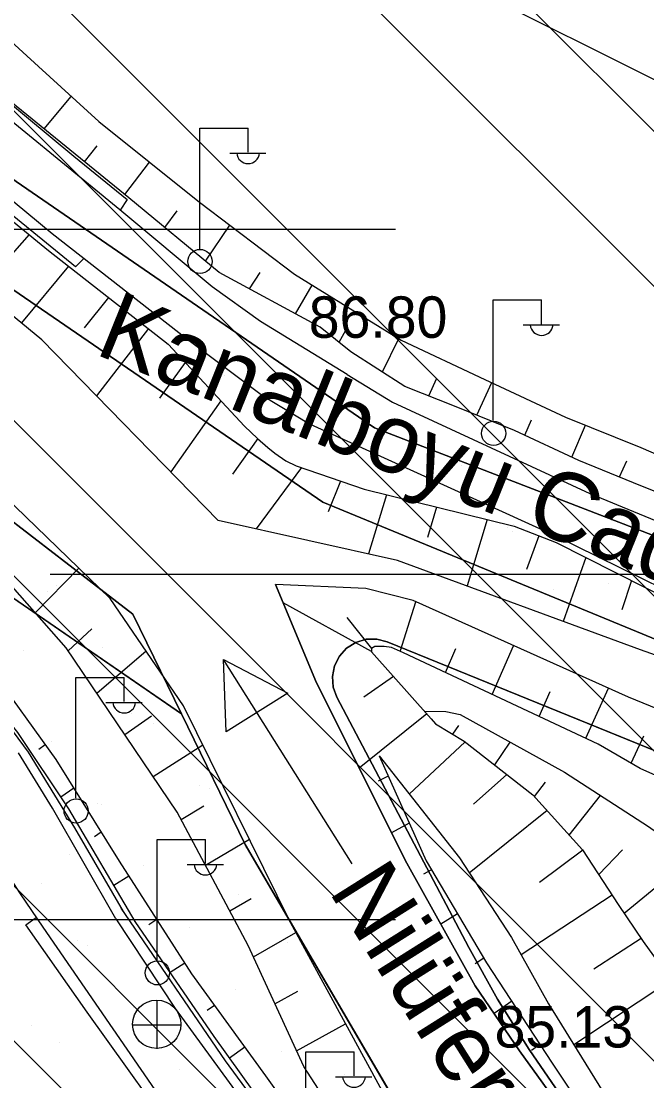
# Model space of a CAD drawing. Extents: x 417995 to 421451, y 4454518 to 4458015.
# Drawn here: x 421128.2 to 421218.8, y 4456783.5 to 4456937 of the extents above; entities that cross this region are included whole.
import ezdxf

# ---------------------------------------------------------------- set-up
doc = ezdxf.new("R2010")
doc.units = 0
for name, color, linetype in [('ADAKENARI', 7, 'Continuous'), ('Default', 7, 'Continuous'), ('Hid_Dere_Sulu_Yat_Gen', 7, 'Continuous'), ('PL_AYA_BOLGE_PARKI', 7, 'Continuous'), ('PL_AYA_PARK_DINLENME', 7, 'Continuous'), ('PL_KA_TARIM_ALANI', 7, 'Continuous'), ('PL_TA_K_DERE', 7, 'Continuous'), ('S_Elektrik_Diregi', 7, 'Continuous'), ('S_Istikamet_Oku', 7, 'Continuous'), ('S_Rogar_Kapagi', 7, 'Continuous'), ('Sev_Sevalti', 7, 'Continuous'), ('Sev_Sevustu', 7, 'Continuous'), ('Sev_Tarama', 7, 'Continuous'), ('SN_TASKIN', 7, 'Continuous'), ('SN_TR_SIVILASMA', 7, 'Continuous'), ('SN_TR_TASKIN', 7, 'Continuous'), ('TR_PARKALANI', 7, 'Continuous'), ('Y_Cadde_Yol', 7, 'Continuous'), ('Y_Cay_Dere', 7, 'Continuous'), ('Y_Kot_Noktasi', 7, 'Continuous'), ('Yol_Kaldirim_kenari_bordurtasi', 7, 'Continuous'), ('Yol_Sose', 7, 'Continuous')]:
    doc.layers.add(name, color=color, linetype=linetype)

# ---------------------------------------------------------------- blocks, each defined once
blk = doc.blocks.new('POINT_DISPLAY')
at = {"layer": 'Default'}
blk.add_line((0, 0), (0, 0), dxfattribs=at)

msp = doc.modelspace()

# ---------------------------------------------------------------- linework, layer by layer
at = {"layer": 'ADAKENARI'}
for p, q in [((420914.39, 4457044.09), (421171.91, 4456867.37)), ((420910.15, 4457002.67), (421151.42, 4456836.67)), ((421144.37, 4456851.12), (421020.78, 4456946.46)), ((421087.91, 4456941.06), (421179.38, 4456878.12)), ((421179.38, 4456878.12), (421285.57, 4456837.09)), ((421171.91, 4456867.37), (421285.4, 4456820.57)), ((421151.42, 4456836.67), (421144.37, 4456851.12)), ((421176.68, 4456847.03), (421175.36, 4456846.19)), ((421178.18, 4456847.48), (421176.68, 4456847.03)), ((421179.74, 4456847.51), (421178.18, 4456847.48)), ((421181.25, 4456847.12), (421179.74, 4456847.51)), ((421285.24, 4456804.82), (421181.25, 4456847.12)), ((421175.36, 4456846.19), (421174.31, 4456845.04)), ((421174.31, 4456845.04), (421173.61, 4456843.64)), ((421173.61, 4456843.64), (421173.31, 4456842.11)), ((421173.31, 4456842.11), (421173.43, 4456840.55)), ((421173.43, 4456840.55), (421173.96, 4456839.08)), ((421173.96, 4456839.08), (421193.04, 4456802.84)), ((421160.65, 4456817.75), (421151.42, 4456836.67)), ((421189.87, 4456767.74), (421160.65, 4456817.75)), ((421193.04, 4456802.84), (421197.23, 4456795.33)), ((421197.23, 4456795.33), (421201.78, 4456788.03)), ((421201.78, 4456788.03), (421206.67, 4456780.95))]:
    msp.add_line(p, q, dxfattribs=at)
at = {"layer": 'Hid_Dere_Sulu_Yat_Gen'}
for points in [[(421167.24, 4456806.43), (421151.75, 4456837.84), (421141.09, 4456853.41), (421105.91, 4456887.43), (421070.85, 4456910.57)], [(421156.76, 4456864.68), (421131.2, 4456890.89), (421111.53, 4456907.04)], [(421217.94, 4456845.95), (421182.75, 4456858.9), (421156.76, 4456864.68)], [(421184.08, 4456815.05), (421171.01, 4456841.15), (421165.07, 4456855.44)], [(421216.18, 4456839.09), (421184.98, 4456853.08), (421178.14, 4456854.82), (421165.07, 4456855.44)], [(421285.37, 4456817.4), (421268.16, 4456824.97), (421241.82, 4456836.26), (421228.43, 4456842.22), (421217.94, 4456845.95)], [(421285.29, 4456809.93), (421272.07, 4456815.33), (421247.22, 4456826.37), (421216.18, 4456839.09)], [(421284.27, 4456711.67), (421270.13, 4456721.8), (421262.99, 4456725.89), (421247.78, 4456741.35), (421234.53, 4456752.13), (421224.93, 4456758.84), (421223.96, 4456759.08), (421223.19, 4456759.17), (421222.1, 4456760.09), (421211.16, 4456772.91), (421200.4, 4456787.84), (421194, 4456797.29), (421184.08, 4456815.05)], [(421284, 4456685.74), (421276.33, 4456692.49), (421245.28, 4456712.53), (421224.54, 4456721.77), (421212.26, 4456734.15), (421193.52, 4456758.21), (421167.24, 4456806.43)]]:
    msp.add_lwpolyline(points, dxfattribs=at)
at = {"layer": 'PL_AYA_BOLGE_PARKI'}
msp.add_lwpolyline([(421283.96, 4456682.26), (421226.26, 4456726.49), (421220.87, 4456730.83), (421215.7, 4456735.43), (421210.76, 4456740.27), (421206.06, 4456745.34), (421201.61, 4456750.64), (421197.42, 4456756.15), (421193.51, 4456761.85), (421189.87, 4456767.74), (421160.65, 4456817.75), (421151.42, 4456836.67), (421082.65, 4456883.98), (421111.56, 4456846.79), (421087.01, 4456805.84), (420984.38, 4456839.22), (420959.97, 4456579.21), (420809.99, 4456617.84)], dxfattribs=at)
at = {"layer": 'PL_AYA_PARK_DINLENME'}
for points in [[(420630.95, 4456928.5), (420804.7, 4457044.74), (420809.9, 4457047.99), (420815.29, 4457050.9), (420820.85, 4457053.47), (420826.56, 4457055.69), (420832.4, 4457057.54), (420838.35, 4457059.03), (420844.38, 4457060.14), (420850.46, 4457060.87), (420856.58, 4457061.22), (420862.71, 4457061.18), (420868.82, 4457060.76), (420874.9, 4457059.96), (420880.91, 4457058.78), (420886.84, 4457057.22), (420892.66, 4457055.3), (420898.35, 4457053.01), (420903.88, 4457050.38), (420909.23, 4457047.4), (420914.39, 4457044.09), (421171.91, 4456867.37), (421285.4, 4456820.57)], [(421285.57, 4456837.09), (421179.38, 4456878.12), (421087.91, 4456941.06), (421082.79, 4456944.58), (420938.5, 4457043.86)], [(421020.78, 4456946.46), (421144.37, 4456851.12), (421151.42, 4456836.67), (420910.15, 4457002.67)]]:
    msp.add_lwpolyline(points, dxfattribs=at)
at = {"layer": 'PL_KA_TARIM_ALANI'}
for points in [[(421290.4, 4457299.88), (421285.71, 4457301.56), (421276.69, 4457300.71), (421082.81, 4457186.72), (421168.99, 4457042.41), (421087.91, 4456941.06), (421179.38, 4456878.12), (421285.57, 4456837.09)], [(421285.24, 4456804.82), (421181.25, 4456847.12), (421179.74, 4456847.51), (421178.18, 4456847.48), (421176.68, 4456847.03), (421175.36, 4456846.19), (421174.31, 4456845.04), (421173.61, 4456843.64), (421173.31, 4456842.11), (421173.43, 4456840.55), (421173.96, 4456839.08), (421193.04, 4456802.84), (421197.23, 4456795.33), (421201.78, 4456788.03), (421206.67, 4456780.95), (421211.91, 4456774.13), (421217.47, 4456767.56), (421223.34, 4456761.28), (421229.51, 4456755.28), (421235.96, 4456749.6), (421242.69, 4456744.23), (421284.28, 4456712.63)]]:
    msp.add_lwpolyline(points, dxfattribs=at)
at = {"layer": 'PL_TA_K_DERE'}
for points in [[(421285.4, 4456820.57), (421171.91, 4456867.37), (420914.39, 4457044.09), (420909.23, 4457047.4), (420903.88, 4457050.38), (420898.35, 4457053.01), (420892.66, 4457055.3), (420886.84, 4457057.22), (420880.91, 4457058.78), (420874.9, 4457059.96), (420868.82, 4457060.76), (420862.71, 4457061.18), (420856.58, 4457061.22), (420850.46, 4457060.87), (420844.38, 4457060.14), (420838.35, 4457059.03), (420832.4, 4457057.54), (420826.56, 4457055.69), (420820.85, 4457053.47), (420815.29, 4457050.9), (420809.9, 4457047.99), (420804.7, 4457044.74), (420630.95, 4456928.5)], [(421020.78, 4456946.46), (421144.37, 4456851.12), (421151.42, 4456836.67), (421160.65, 4456817.75), (421189.87, 4456767.74)], [(421284.28, 4456712.63), (421242.69, 4456744.23), (421235.96, 4456749.6), (421229.51, 4456755.28), (421223.34, 4456761.28), (421217.47, 4456767.56), (421211.91, 4456774.13), (421206.67, 4456780.95), (421201.78, 4456788.03), (421197.23, 4456795.33), (421193.04, 4456802.84), (421173.96, 4456839.08), (421173.43, 4456840.55), (421173.31, 4456842.11), (421173.61, 4456843.64), (421174.31, 4456845.04), (421175.36, 4456846.19), (421176.68, 4456847.03), (421178.18, 4456847.48), (421179.74, 4456847.51), (421181.25, 4456847.12), (421285.24, 4456804.82)]]:
    msp.add_lwpolyline(points, dxfattribs=at)
at = {"layer": 'S_Elektrik_Diregi'}
for p, q in [((421154.09, 4456904.05), (421154.09, 4456921.55)), ((421154.09, 4456921.55), (421161.09, 4456921.55)), ((421161.09, 4456918.05), (421161.09, 4456921.55)), ((421158.43, 4456917.91), (421163.68, 4456917.91)), ((421196.61, 4456879.16), (421196.61, 4456896.66)), ((421196.61, 4456896.66), (421203.61, 4456896.66)), ((421203.61, 4456893.16), (421203.61, 4456896.66)), ((421200.95, 4456893.02), (421206.2, 4456893.02)), ((421136.14, 4456824.45), (421136.14, 4456841.95)), ((421136.14, 4456841.95), (421143.14, 4456841.95)), ((421143.14, 4456838.45), (421143.14, 4456841.95)), ((421140.48, 4456838.31), (421145.73, 4456838.31)), ((421147.91, 4456800.99), (421147.91, 4456818.49)), ((421147.91, 4456818.49), (421154.91, 4456818.49)), ((421154.91, 4456814.99), (421154.91, 4456818.49)), ((421152.25, 4456814.85), (421157.5, 4456814.85)), ((421169.43, 4456770.21), (421169.43, 4456787.71)), ((421169.43, 4456787.71), (421176.43, 4456787.71)), ((421176.43, 4456784.21), (421176.43, 4456787.71)), ((421173.77, 4456784.07), (421179.02, 4456784.07))]:
    msp.add_line(p, q, dxfattribs=at)
for centre in [(421154.12, 4456902.22), (421196.65, 4456877.32), (421136.18, 4456822.61), (421147.95, 4456799.15)]:
    msp.add_circle(centre, 1.75, dxfattribs=at)
for centre in [(421161.09, 4456918.06), (421203.61, 4456893.17), (421143.14, 4456838.46), (421154.91, 4456815), (421176.43, 4456784.23)]:
    msp.add_arc(centre, 1.66, 184.8384, 355.1464, dxfattribs=at)
at = {"layer": 'S_Istikamet_Oku'}
for p, q in [((421176.17, 4456814.94), (421157.52, 4456844.56)), ((421157.93, 4456834.06), (421157.52, 4456844.56)), ((421157.52, 4456844.56), (421166.83, 4456839.66)), ((421166.83, 4456839.66), (421157.93, 4456834.06)), ((421166.61, 4456839.77), (421166.61, 4456839.77)), ((421166.61, 4456839.77), (421166.61, 4456839.77))]:
    msp.add_line(p, q, dxfattribs=at)
at = {"layer": 'S_Rogar_Kapagi'}
for p, q in [((421147.91, 4456788.16), (421147.91, 4456795.16)), ((421144.34, 4456791.62), (421151.34, 4456791.62))]:
    msp.add_line(p, q, dxfattribs=at)
msp.add_circle((421147.85, 4456791.69), 3.5, dxfattribs=at)
at = {"layer": 'Sev_Sevalti'}
for points in [[(421112.3, 4456963.13), (421114.12, 4456960.81), (421109.22, 4456954.36), (421109.01, 4456952.87), (421108.89, 4456951.52), (421108.98, 4456950.11), (421109.32, 4456948.86), (421110.95, 4456946.17), (421122.69, 4456937.78), (421130.71, 4456930.45), (421139.44, 4456922.52), (421154.07, 4456910.81), (421167.8, 4456900.37), (421183.27, 4456890.83), (421195.39, 4456885.14), (421207.09, 4456879.64), (421218, 4456875.29), (421236.01, 4456867.42), (421255.1, 4456858.14), (421278.01, 4456849.05), (421285.67, 4456845.88)], [(421285.37, 4456817.4), (421268.16, 4456824.97), (421241.82, 4456836.26), (421228.43, 4456842.22), (421217.94, 4456845.95), (421182.75, 4456858.9), (421156.76, 4456864.68), (421131.2, 4456890.89), (421111.53, 4456907.04), (421084.33, 4456928.31)], [(421284, 4456685.74), (421276.33, 4456692.49), (421245.28, 4456712.53), (421224.54, 4456721.77), (421212.26, 4456734.15), (421193.52, 4456758.21), (421167.24, 4456806.43), (421151.75, 4456837.84), (421141.09, 4456853.41), (421105.91, 4456887.43), (421070.85, 4456910.57)], [(421193.49, 4456741.23), (421185.16, 4456751.59), (421171.56, 4456768.44), (421156.17, 4456789.91), (421144.72, 4456806.59), (421135.11, 4456822.89), (421127.71, 4456833.97), (421117.33, 4456847.01), (421101.39, 4456865.31), (421087.45, 4456880.68), (421085.21, 4456884.49)], [(421285.29, 4456809.93), (421272.07, 4456815.33), (421247.22, 4456826.37), (421216.18, 4456839.09), (421184.98, 4456853.08), (421178.14, 4456854.82), (421165.07, 4456855.44), (421171.01, 4456841.15), (421184.08, 4456815.05), (421194, 4456797.29), (421200.4, 4456787.84), (421211.16, 4456772.91), (421222.1, 4456760.09), (421223.19, 4456759.17), (421223.96, 4456759.08), (421224.93, 4456758.84), (421234.53, 4456752.13), (421247.78, 4456741.35), (421262.99, 4456725.89), (421270.13, 4456721.8), (421284.27, 4456711.67)], [(421186.61, 4456837.06), (421189.74, 4456837.03), (421191.83, 4456836.57), (421206.92, 4456828.21), (421219.08, 4456820.35), (421224.68, 4456816.41), (421228.04, 4456813.51), (421231.64, 4456806.86), (421237.64, 4456796.12), (421244.79, 4456785.49), (421252.14, 4456770.74), (421256.71, 4456757.12), (421259.29, 4456751.34), (421262.7, 4456747.5), (421273.47, 4456739.21), (421284.47, 4456731.48)], [(421180.06, 4456830.58), (421191.69, 4456815.81), (421199.24, 4456804.25), (421204.59, 4456794.65), (421216.05, 4456776.15), (421226.37, 4456762.4)]]:
    msp.add_lwpolyline(points, dxfattribs=at)
at = {"layer": 'Sev_Sevustu'}
for points in [[(421224.74, 4456867.03), (421216.94, 4456870.17), (421208.99, 4456873.39), (421199.69, 4456877.74), (421191.22, 4456881.18), (421183.79, 4456884.12), (421175.99, 4456889.15), (421171.54, 4456892.71), (421156.9, 4456900.63), (421143.8, 4456911.45), (421126.2, 4456925.8), (421114.82, 4456936.56), (421108.56, 4456943.25), (421106.8, 4456946.18), (421105.75, 4456949.65), (421105.62, 4456952.22), (421106.69, 4456955.8), (421112.3, 4456963.13)], [(421084.33, 4456928.31), (421087.77, 4456931.02), (421092.96, 4456933.01), (421095.17, 4456933.32), (421096.18, 4456933.02), (421107.15, 4456924.2), (421117.45, 4456915.86), (421132.16, 4456903.82), (421149.5, 4456890.26), (421160.57, 4456878.35), (421162.47, 4456876.56), (421163.95, 4456875.26), (421164.97, 4456874.46), (421166.57, 4456873.33), (421168.04, 4456872.61), (421177.9, 4456869.24), (421199.62, 4456863.86), (421205.73, 4456861.51), (421222.9, 4456852.83)], [(421175.98, 4456775.03), (421169.15, 4456785.56), (421161.12, 4456803.12), (421150.82, 4456822.43), (421134.71, 4456846.25), (421124.46, 4456857.86), (421114.54, 4456866.96), (421106.06, 4456874.67), (421098.58, 4456883.09), (421089.76, 4456890.57), (421081.08, 4456895.79), (421068.2, 4456903.21), (421068.72, 4456906.34), (421070.85, 4456910.57)], [(421085.21, 4456884.49), (421091.11, 4456879.45), (421099.7, 4456870.6), (421110.8, 4456858.46), (421123.65, 4456843.28), (421133.23, 4456830.07), (421142.43, 4456815.35), (421152.91, 4456799.03), (421163.63, 4456784.22), (421174.4, 4456769.14), (421184.79, 4456755.92), (421190.78, 4456747.31), (421193.49, 4456741.23)], [(421285.2, 4456800.68), (421267.15, 4456808.52), (421237.12, 4456820.83), (421223.65, 4456826.18), (421217.9, 4456828.75), (421211.78, 4456832.3), (421183.61, 4456845.5), (421181.85, 4456846.28), (421180.81, 4456846.44), (421180.06, 4456846.45), (421179.43, 4456846.43), (421178.98, 4456846.13), (421178.98, 4456845.67), (421187.6, 4456835.95)], [(421187.6, 4456835.95), (421188.25, 4456835.22), (421192.4, 4456832.74), (421202.35, 4456824.96), (421209.53, 4456816.98), (421214.71, 4456809.07), (421218.32, 4456803.69), (421222.18, 4456798.31), (421228.36, 4456788.93), (421230.03, 4456785.82), (421231.69, 4456782.93), (421237.79, 4456774.85)], [(421180.06, 4456830.58), (421186.89, 4456815.36), (421195.62, 4456800.61), (421205.15, 4456786.05), (421212.6, 4456774.88), (421222.25, 4456763.68), (421224.33, 4456761.82), (421226.37, 4456762.4)]]:
    msp.add_lwpolyline(points, dxfattribs=at)
at = {"layer": 'Sev_Tarama'}
for p, q in [((421131.53, 4456921.46), (421135.46, 4456926.14)), ((421137.39, 4456916.68), (421139.2, 4456918.97)), ((421143.22, 4456911.93), (421146.82, 4456916.61)), ((421149.04, 4456907.13), (421150.82, 4456909.55)), ((421154.9, 4456902.28), (421158.44, 4456907.49)), ((421129.37, 4456906.11), (421125.87, 4456902.12)), ((421135.06, 4456901.55), (421128.25, 4456893.31)), ((421161.27, 4456898.27), (421162.82, 4456900.62)), ((421167.95, 4456894.65), (421170.38, 4456898.77)), ((421140.88, 4456897), (421137.35, 4456892.6)), ((421146.65, 4456892.49), (421139.14, 4456882.75)), ((421174.27, 4456890.53), (421175.48, 4456892.71)), ((421180.55, 4456886.21), (421182.91, 4456891.05)), ((421151.98, 4456887.6), (421148.25, 4456882.41)), ((421187.25, 4456882.75), (421188.43, 4456885.3)), ((421194.23, 4456879.96), (421196.38, 4456884.68)), ((421157.15, 4456882.03), (421149.87, 4456871.74)), ((421201.17, 4456877.05), (421202.15, 4456879.27)), ((421207.98, 4456873.86), (421209.96, 4456878.49)), ((421162.48, 4456876.56), (421158.83, 4456871.42)), ((421214.91, 4456871), (421215.93, 4456873.35)), ((421168.8, 4456872.35), (421162.26, 4456863.46)), ((421174.48, 4456870.41), (421172.7, 4456865.97)), ((421181.16, 4456868.43), (421178.51, 4456859.84)), ((421188.39, 4456866.64), (421187.07, 4456862.22)), ((421195.7, 4456864.83), (421192.8, 4456855.2)), ((421203.19, 4456862.48), (421201.44, 4456857.58)), ((421210.03, 4456859.33), (421206.71, 4456850.08)), ((421130.22, 4456851.33), (421136.56, 4456857.78)), ((421216.61, 4456856.01), (421215.22, 4456851.74)), ((421178.98, 4456845.73), (421166.18, 4456852.76)), ((421183.1, 4456845.73), (421185.39, 4456852.89)), ((421179, 4456846.14), (421175.44, 4456850.63)), ((421135.02, 4456845.8), (421138.47, 4456849)), ((421139.18, 4456839.65), (421146.3, 4456845.79)), ((421189.69, 4456842.65), (421191.16, 4456846.15)), ((421196.45, 4456839.49), (421199.55, 4456846.54)), ((421182.14, 4456842.1), (421177.85, 4456839.09)), ((421203.23, 4456836.31), (421204.83, 4456839.89)), ((421210, 4456833.13), (421213.3, 4456840.38)), ((421143.21, 4456833.68), (421147.07, 4456836.37)), ((421186.97, 4456836.66), (421177.19, 4456828.81)), ((421190.74, 4456833.73), (421191.6, 4456834.97)), ((421216.58, 4456829.51), (421218.4, 4456833.47)), ((421131.7, 4456832.19), (421130.76, 4456831.5)), ((421147.33, 4456827.59), (421154.55, 4456832.17)), ((421192.54, 4456832.63), (421184.41, 4456825.06)), ((421196.81, 4456829.29), (421199.03, 4456832.58)), ((421181.37, 4456827.67), (421179.94, 4456826.92)), ((421198.58, 4456827.9), (421193.76, 4456823.6)), ((421135.83, 4456825.9), (421133.97, 4456824.6)), ((421202.6, 4456824.68), (421204.15, 4456826.78)), ((421207.6, 4456819.12), (421212.14, 4456824.84)), ((421151.39, 4456821.35), (421154.66, 4456823.34)), ((421204.41, 4456822.67), (421193.13, 4456813.61)), ((421184.44, 4456820.83), (421181.87, 4456819.45)), ((421139.82, 4456819.52), (421138.84, 4456818.88)), ((421154.91, 4456814.75), (421161.28, 4456818.52)), ((421209.56, 4456816.94), (421203.31, 4456812.26)), ((421211.89, 4456813.38), (421215.31, 4456816.98)), ((421215.57, 4456807.79), (421225.34, 4456815.84)), ((421143.83, 4456813.17), (421141.66, 4456811.79)), ((421187.65, 4456814.07), (421186.49, 4456813.43)), ((421213.85, 4456810.39), (421200.64, 4456801.75)), ((421158.44, 4456808.14), (421161.53, 4456809.94)), ((421191.43, 4456807.69), (421189.01, 4456806.21)), ((421147.88, 4456806.86), (421146.72, 4456806.12)), ((421161.86, 4456801.49), (421168.02, 4456804.99)), ((421218.02, 4456804.14), (421211.15, 4456799.67)), ((421195.24, 4456801.27), (421193.96, 4456800.45)), ((421151.93, 4456800.56), (421149.81, 4456799.18)), ((421222.35, 4456798.06), (421208.25, 4456788.74)), ((421164.98, 4456794.68), (421168.31, 4456796.51)), ((421199.28, 4456795.03), (421196.72, 4456793.28)), ((421156.24, 4456794.43), (421155.15, 4456793.7)), ((421168.11, 4456787.83), (421175.22, 4456791.78)), ((421203.37, 4456788.78), (421202.16, 4456787.92)), ((421160.63, 4456788.37), (421158.39, 4456786.81))]:
    msp.add_line(p, q, dxfattribs=at)
at = {"layer": 'SN_TASKIN'}
msp.add_lwpolyline([(420304.2, 4457786), (420304.13, 4457785.63), (420361.4, 4457753.33), (420365.13, 4457670.4), (420353.37, 4457516.08), (420349.76, 4457409.43), (420362.12, 4457324.02), (420428.86, 4457299.97), (420651.65, 4457251.03), (420800.51, 4457206.77), (420934.84, 4457119.42), (421005.12, 4457071.28), (421055.3, 4457008.56), (421130.37, 4456973.34), (421233.23, 4456921.91), (421285.98, 4456875.69)], dxfattribs=at)
at = {"layer": 'SN_TR_SIVILASMA'}
for p, q in [((421284.37, 4456721.88), (420219.35, 4457786.9)), ((421284.14, 4456699.66), (420198.29, 4457785.51)), ((421284.84, 4456766.32), (420264.73, 4457786.42)), ((421285.07, 4456788.54), (420287.42, 4457786.18)), ((421285.53, 4456832.97), (420332.8, 4457785.7)), ((421285.76, 4456855.19), (420355.49, 4457785.46)), ((421283.68, 4456655.22), (420178.33, 4457760.57)), ((421283.45, 4456633), (420168.35, 4457748.09))]:
    msp.add_line(p, q, dxfattribs=at)
at = {"layer": 'SN_TR_TASKIN'}
for p, q in [((421082.43, 4456906.9), (421182.43, 4456906.9)), ((421132.43, 4456856.9), (421232.43, 4456856.9)), ((421082.43, 4456806.9), (421182.43, 4456806.9))]:
    msp.add_line(p, q, dxfattribs=at)
at = {"layer": 'Yol_Kaldirim_kenari_bordurtasi'}
for points in [[(421110.21, 4456964.91), (421111.67, 4456963.54), (421105.25, 4456954.71), (421104.76, 4456953.65), (421104.61, 4456952.72), (421104.65, 4456951.49), (421104.89, 4456949.4), (421105.48, 4456946.72), (421106.23, 4456944.54), (421107.47, 4456942.4), (421109.58, 4456939.8), (421110.87, 4456938.2), (421112.01, 4456937.22), (421114.28, 4456935.2), (421122.08, 4456928.88), (421135.83, 4456917.49), (421143.57, 4456911.21), (421142.55, 4456909.64)], [(421137.3, 4456902.66), (421136.08, 4456901.45), (421110.3, 4456922.45), (421098.35, 4456932.37), (421096.56, 4456933.74), (421095.67, 4456933.92), (421094.83, 4456933.94), (421093.53, 4456933.88), (421092.01, 4456933.43)], [(421067.12, 4456900.16), (421069.83, 4456896.92), (421084.3, 4456883.05), (421091.94, 4456875.15), (421101.4, 4456864.71), (421111.81, 4456852.57), (421122.67, 4456839.96), (421129.25, 4456831.1), (421135.94, 4456820.16), (421143, 4456808.04)], [(421214.08, 4456715.93), (421196.28, 4456736.24), (421179.8, 4456756.51), (421157.82, 4456786.38), (421142.71, 4456808.53)], [(421193.78, 4456722.28), (421192.72, 4456721.28), (421172.97, 4456745.98), (421152.51, 4456772.88), (421137.75, 4456793.46), (421128.91, 4456806.09), (421130.4, 4456807.18)]]:
    msp.add_lwpolyline(points, dxfattribs=at)
at = {"layer": 'Yol_Sose'}
for points in [[(421175.42, 4456885.85), (421162.86, 4456893.54), (421155.9, 4456898.57), (421142.49, 4456909.68), (421120.3, 4456927.88), (421110.06, 4456935.8), (421108.95, 4456936.88), (421107.48, 4456938.45)], [(421108.96, 4456925.93), (421132.69, 4456906.27), (421152.17, 4456891.04), (421163.18, 4456882.82), (421170.11, 4456878.6)], [(421175.42, 4456885.85), (421182.02, 4456881.84), (421210.57, 4456868.61), (421238.36, 4456857.18), (421267.12, 4456845.23), (421285.58, 4456837.87)], [(421285.46, 4456825.78), (421261.43, 4456836.28), (421233.91, 4456848.5), (421205.49, 4456862.54), (421170.11, 4456878.6)], [(421141.94, 4456806.97), (421132.76, 4456823.02), (421127.85, 4456831.05)], [(421115.61, 4456829.87), (421128.08, 4456810.62), (421131.35, 4456805.77), (421149.6, 4456779.25), (421172.19, 4456749.14), (421193.78, 4456722.28)], [(421141.94, 4456806.97), (421150.5, 4456793.97), (421171.38, 4456765.4), (421185.01, 4456747.72), (421201.15, 4456728.37), (421213.27, 4456714.8)]]:
    msp.add_lwpolyline(points, dxfattribs=at)

# ---------------------------------------------------------------- block references
at = {"layer": 'TR_PARKALANI', "xscale": 0.1, "yscale": 0.10000000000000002}
for p in [(421129.22, 4456912.36), (421135.88, 4456903.38), (421142.54, 4456894.4), (421143.74, 4456893.26), (421163.97, 4456888.03), (421148.19, 4456886.33), (421149.2, 4456885.42), (421157.65, 4456885.73), (421170.63, 4456879.05), (421192.06, 4456872.67), (421177.29, 4456870.07), (421175.14, 4456869.78), (421199.48, 4456864.1), (421198.72, 4456863.69), (421199.36, 4456863.15), (421133.32, 4456855.24), (421205.38, 4456854.71), (421213.26, 4456855.62), (421132.06, 4456854.36), (421128.61, 4456845.89), (421139.98, 4456846.26), (421144.17, 4456836.75), (421147.34, 4456835.21), (421132.56, 4456832.6), (421154, 4456826.23), (421155.55, 4456825.91), (421139.22, 4456823.62), (421139.91, 4456823.59), (421135.28, 4456816.23), (421160.66, 4456817.25), (421145.88, 4456814.64), (421131.11, 4456812.04), (421159.63, 4456810.55), (421152.54, 4456805.66), (421136.44, 4456803.89), (421137.77, 4456803.06), (421166.85, 4456803.61), (421151.21, 4456801.29), (421159.21, 4456796.68), (421144.43, 4456794.08), (421129.66, 4456791.47), (421133.83, 4456789.12), (421150.73, 4456790.04), (421165.87, 4456787.7), (421151.09, 4456785.1), (421175.08, 4456784.36)]:
    msp.add_blockref('POINT_DISPLAY', p, dxfattribs=at)

# ---------------------------------------------------------------- texts
at = {"layer": 'Y_Cadde_Yol'}
msp.add_text('Kanalboyu Caddesi', height=10, rotation=338.0652, dxfattribs=at).set_placement((421138.66, 4456888.88))
at = {"layer": 'Y_Cay_Dere'}
msp.add_text('Nilüfer Çayý', height=10, rotation=302.2143, dxfattribs=at).set_placement((421172.65, 4456811.03))
at = {"layer": 'Y_Kot_Noktasi'}
for s, p in [('86.80', (421169.88, 4456891.16)), ('85.13', (421196.79, 4456788.33))]:
    msp.add_text(s, height=6, dxfattribs=at).set_placement(p)

doc.saveas('drawing.dxf')
